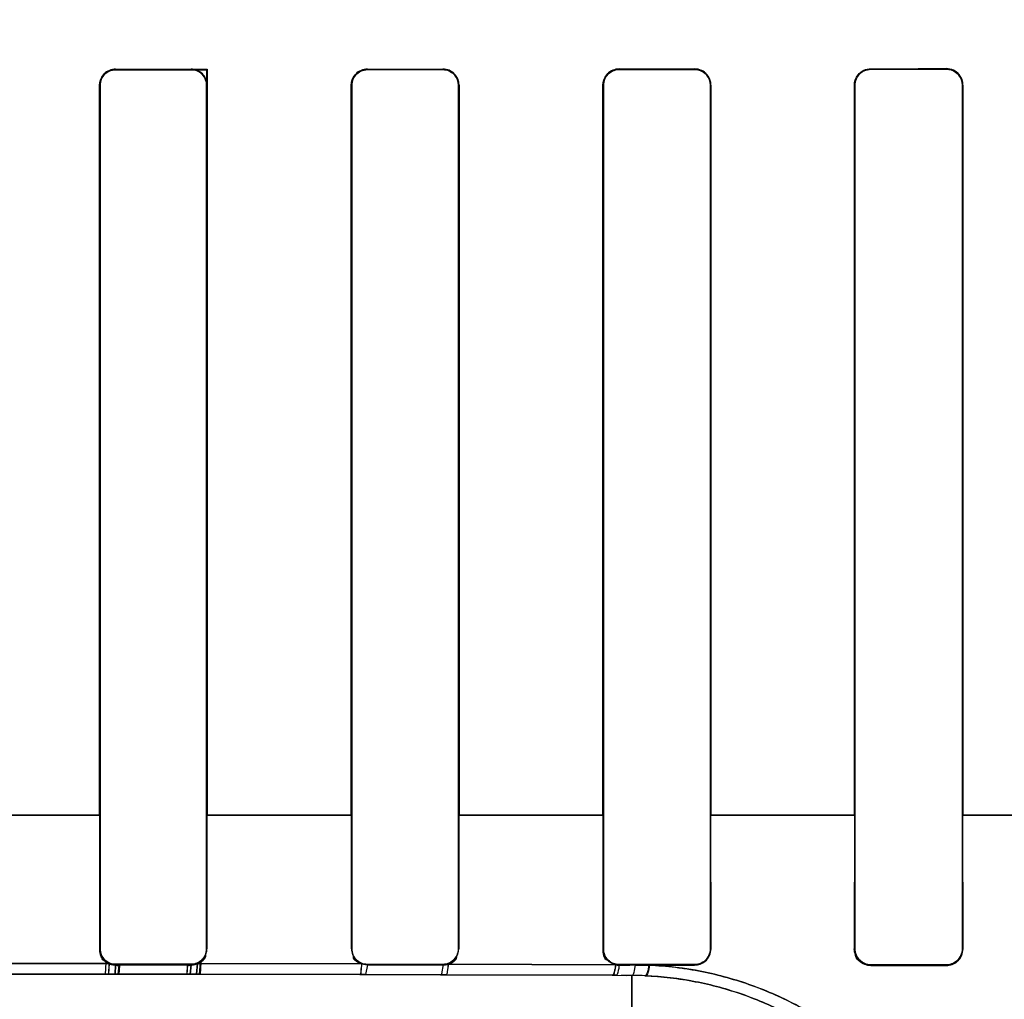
# Model space of a CAD drawing. Header units: millimetres. Extents: x 0 to 297, y 0 to 210.
# Tile 349 of 499: x 240.424 to 240.561, y 157.136 to 157.272. Entities that reach past the tile are written whole.
import ezdxf

# ---------------------------------------------------------------- set-up
doc = ezdxf.new("R2010")
doc.units = ezdxf.units.MM
doc.header["$LTSCALE"] = 16.335
doc.layers.get('0').update_dxf_attribs({"linetype": 'CONTINUOUS'})
for name, color, linetype in [('AXES_REF', 7, 'CONTINUOUS'), ('INTFCLR_1', 7, 'CONTINUOUS'), ('INTFCLR_72935', 7, 'CONTINUOUS')]:
    doc.layers.add(name, color=color, linetype=linetype)

msp = doc.modelspace()

# ---------------------------------------------------------------- linework, layer by layer
at = {"color": 7, "linetype": 'Continuous'}
for radius in [6.787079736, 6.7865, 6.743039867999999]:
    msp.add_circle((241.4889109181, 154.7114647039), radius, dxfattribs=at)
for radius, start, end in [(6.72, 278.2771290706, 261.7228709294), (6.874, 113.0826918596, 346.8308908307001)]:
    msp.add_arc((241.4889109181, 154.7114647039), radius, start, end, dxfattribs=at)
at = {"layer": 'AXES_REF', "color": 9, "linetype": 'Continuous'}
msp.add_circle((241.4889109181, 154.7114647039), 4.150003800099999, dxfattribs=at)
msp.add_arc((241.4889109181, 154.7114647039), 6.191158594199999, 94.4118118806, 85.5881881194, dxfattribs=at)
at = {"layer": 'INTFCLR_1', "color": 9, "linetype": 'Continuous'}
for p, q in [((240.4369652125, 157.2651077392), (240.4369652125, 157.2651810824)), ((240.4474652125, 157.2651828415), (240.4474652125, 157.2651094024)), ((240.4719652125, 157.2651171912), (240.4719652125, 157.2651910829)), ((240.4824652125, 157.2651964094), (240.4824652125, 157.2651222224)), ((240.5069652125, 157.2651379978), (240.5069652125, 157.2652131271)), ((240.5174652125, 157.2652221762), (240.5174652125, 157.2651465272)), ((240.5419652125, 157.2651707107), (240.5419652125, 157.2652478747)), ((240.5524652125, 157.2652609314), (240.5524652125, 157.265182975)), ((240.4347391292, 157.2629547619), (240.4348124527, 157.2629547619)), ((240.4496203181, 157.2629547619), (240.4496938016, 157.2629547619)), ((240.4697298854, 157.2629547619), (240.4698036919, 157.2629547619)), ((240.4846338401, 157.2629547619), (240.4847081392, 157.2629547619)), ((240.5047086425, 157.2629547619), (240.504783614, 157.2629547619)), ((240.5196588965, 157.2629547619), (240.5197347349, 157.2629547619)), ((240.5396747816, 157.2629547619), (240.5397517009, 157.2629547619)), ((240.5546961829, 157.2629547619), (240.5547744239, 157.2629547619)), ((240.4146116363, 157.1614532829), (240.4348281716, 157.1614532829)), ((240.4496165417, 157.1614532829), (240.469806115, 157.1614532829)), ((240.4846364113, 157.1614532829), (240.5047831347, 157.1614532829)), ((240.5196585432, 157.1614532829), (240.5397517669, 157.1614532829)), ((240.554696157, 157.1614532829), (240.5747073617, 157.1614532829)), ((240.4348057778, 157.142899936), (240.4347303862, 157.142899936)), ((240.4497025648, 157.142899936), (240.4496270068, 157.142899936)), ((240.4697969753, 157.142899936), (240.4697210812, 157.142899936)), ((240.4847170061, 157.142899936), (240.4846405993, 157.142899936)), ((240.5047767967, 157.142899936), (240.5046996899, 157.142899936)), ((240.5197437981, 157.142899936), (240.5196657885, 157.142899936)), ((240.5397447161, 157.142899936), (240.5396655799, 157.142899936)), ((240.5547837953, 157.142899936), (240.554703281, 157.142899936)), ((240.4360551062, 157.1408569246), (240.4133751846, 157.1408569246)), ((240.4369652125, 157.1406625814), (240.4369652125, 157.140738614)), ((240.4474652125, 157.140736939), (240.4474652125, 157.140660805)), ((240.4711568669, 157.140803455), (240.4483508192, 157.1408433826)), ((240.4719652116, 157.1406524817), (240.4717101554, 157.1393215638)), ((240.4719652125, 157.1406524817), (240.4719652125, 157.1407290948)), ((240.4824652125, 157.1407240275), (240.4824652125, 157.1406471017)), ((240.5064539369, 157.1406890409), (240.4832048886, 157.140771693)), ((240.5069652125, 157.1406302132), (240.5069652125, 157.1407081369)), ((240.5174652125, 157.1406995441), (240.5174652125, 157.1406210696)), ((240.5419652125, 157.140595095), (240.5419652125, 157.140675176)), ((240.5524652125, 157.1406628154), (240.5524652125, 157.1405818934)), ((240.4134330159, 157.1393724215), (240.435997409, 157.1393724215)), ((240.4368996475, 157.1393720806), (240.4473432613, 157.1393631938)), ((240.448219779, 157.1393620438), (240.4708994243, 157.1393233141)), ((240.4708994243, 157.1393233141), (240.4717101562, 157.1393215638)), ((240.4717101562, 157.1393215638), (240.4821521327, 157.1392946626)), ((240.4821521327, 157.1392946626), (240.4828806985, 157.1392925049)), ((240.4828806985, 157.1392925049), (240.506001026, 157.1392123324)), ((240.506001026, 157.1392123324), (240.5065137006, 157.1392102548)), ((240.5065137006, 157.1392102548), (240.5079817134, 157.1392041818)), ((240.5087152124, 157.1318571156), (240.5087152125, 157.1392011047))]:
    msp.add_line(p, q, dxfattribs=at)
at = {"layer": 'INTFCLR_1', "color": 6, "linetype": 'Continuous'}
for p, q in [((240.4347391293, 157.2629547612), (240.4347391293, 157.1614547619)), ((240.4348124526, 157.2629547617), (240.4348124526, 157.1614547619)), ((240.4496203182, 157.1614547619), (240.4496203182, 157.2629547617)), ((240.4496938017, 157.1614547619), (240.4496938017, 157.2629547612)), ((240.4697298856, 157.2629547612), (240.4697298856, 157.1614547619)), ((240.4698036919, 157.2629547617), (240.4698036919, 157.1614547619)), ((240.4846338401, 157.1614547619), (240.4846338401, 157.2629547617)), ((240.4847081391, 157.1614547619), (240.4847081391, 157.2629547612)), ((240.5047086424, 157.2629547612), (240.5047086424, 157.1614547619)), ((240.5047836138, 157.2629547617), (240.5047836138, 157.1614547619)), ((240.5196588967, 157.1614547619), (240.5196588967, 157.2629547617)), ((240.5197347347, 157.1614547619), (240.5197347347, 157.2629547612)), ((240.5396747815, 157.2629547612), (240.5396747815, 157.1614547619)), ((240.5397517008, 157.2629547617), (240.5397517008, 157.1614547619)), ((240.554696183, 157.1614547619), (240.554696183, 157.2629547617)), ((240.554774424, 157.1614547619), (240.554774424, 157.2629547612)), ((240.4347391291, 157.161454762), (240.4347303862, 157.142899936)), ((240.4348124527, 157.161454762), (240.4348057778, 157.142899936)), ((240.4496270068, 157.142899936), (240.4496203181, 157.161454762)), ((240.4497025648, 157.142899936), (240.4496938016, 157.161454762)), ((240.4697298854, 157.161454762), (240.4697210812, 157.142899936)), ((240.4698036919, 157.161454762), (240.4697969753, 157.142899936)), ((240.4846405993, 157.142899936), (240.4846338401, 157.161454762)), ((240.4847170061, 157.142899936), (240.4847081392, 157.161454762)), ((240.5047086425, 157.161454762), (240.5046996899, 157.142899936)), ((240.504783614, 157.161454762), (240.5047767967, 157.142899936)), ((240.5196657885, 157.142899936), (240.5196588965, 157.161454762)), ((240.5197437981, 157.142899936), (240.5197347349, 157.161454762)), ((240.5396747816, 157.161454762), (240.5396655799, 157.142899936)), ((240.5397517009, 157.161454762), (240.5397447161, 157.142899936)), ((240.554703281, 157.142899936), (240.5546961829, 157.161454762)), ((240.5547837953, 157.142899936), (240.5547744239, 157.161454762)), ((240.4369652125, 157.140738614), (240.4474652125, 157.140736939)), ((240.4474652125, 157.140660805), (240.4369652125, 157.1406625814)), ((240.4719652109, 157.1406524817), (240.4711568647, 157.1408034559)), ((240.4719652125, 157.1407290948), (240.4824652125, 157.1407240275)), ((240.4824652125, 157.1406471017), (240.4719652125, 157.1406524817)), ((240.5069652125, 157.1407081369), (240.5174652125, 157.1406995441)), ((240.5091794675, 157.1406283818), (240.5077036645, 157.1406296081)), ((240.5112024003, 157.1406266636), (240.5098540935, 157.1406278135)), ((240.5174652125, 157.1406210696), (240.5112024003, 157.1406266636)), ((240.5419652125, 157.140675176), (240.5524652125, 157.1406628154)), ((240.5419652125, 157.140595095), (240.5524652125, 157.1405818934))]:
    msp.add_line(p, q, dxfattribs=at)
at = {"layer": 'INTFCLR_1', "color": 7, "linetype": 'Continuous'}
for p, q in [((240.4355462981, 157.1393725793), (240.4356413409, 157.1409920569)), ((240.4360603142, 157.1408540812), (240.4359974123, 157.1393724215)), ((240.436899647, 157.1393720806), (240.4369652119, 157.1406625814)), ((240.4375086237, 157.1405958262), (240.4374068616, 157.1393718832)), ((240.4469049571, 157.1393637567), (240.4469922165, 157.1406103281)), ((240.4474652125, 157.140660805), (240.4473432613, 157.1393631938)), ((240.448219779, 157.1393620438), (240.4483508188, 157.1408433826)), ((240.4488262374, 157.1409891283), (240.4487183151, 157.1393613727)), ((240.4374068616, 157.1393718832), (240.4355462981, 157.1393725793)), ((240.435997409, 157.1393724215), (240.4368996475, 157.1393720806)), ((240.4487183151, 157.1393613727), (240.4469049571, 157.1393637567)), ((240.4473432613, 157.1393631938), (240.448219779, 157.1393620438))]:
    msp.add_line(p, q, dxfattribs=at)
for points in [[(240.4369652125, 157.1406625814), (240.4368621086, 157.1406649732), (240.4367591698, 157.1406721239), (240.4366566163, 157.1406840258), (240.4365547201, 157.1407006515), (240.4364536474, 157.1407219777), (240.4363534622, 157.1407480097), (240.4362543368, 157.1407787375), (240.4361565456, 157.1408141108), (240.4360603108, 157.1408540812)], [(240.4483508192, 157.1408433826), (240.4482569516, 157.1408054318), (240.4481614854, 157.1407717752), (240.4480646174, 157.1407424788), (240.4479665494, 157.1407175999), (240.4478674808, 157.1406971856), (240.4477676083, 157.1406812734), (240.4476671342, 157.1406698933), (240.4475662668, 157.1406630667), (240.4474652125, 157.140660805)], [(240.5419652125, 157.140595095), (240.5418652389, 157.1405973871), (240.5417653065, 157.1406040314), (240.541665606, 157.1406150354), (240.5415664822, 157.1406303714), (240.5414679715, 157.1406500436), (240.5413698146, 157.140674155), (240.5412720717, 157.1407027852), (240.5411751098, 157.1407359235), (240.5410791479, 157.1407735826)]]:
    msp.add_lwpolyline(points, dxfattribs=at)
at = {"layer": 'INTFCLR_1', "color": 6, "linetype": 'Continuous'}
for centre, radius, start, end in [((240.4824638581, 157.1429131), 0.0022659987, 270.0341582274, 289.0880984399), ((240.506967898, 157.1429047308), 0.0022745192, 256.9404696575, 269.9323622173)]:
    msp.add_arc(centre, radius, start, end, dxfattribs=at)
at = {"layer": 'INTFCLR_1', "color": 9, "linetype": 'Continuous'}
msp.add_arc((240.5085065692, 157.0918564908), 0.0473450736, 87.4188887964, 89.747508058, dxfattribs=at)
at = {"layer": 'INTFCLR_1', "color": 6, "linetype": 'Continuous'}
for centre, major_axis, ratio, start_param, end_param in [((240.4247152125, 157.266454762), (0.3650864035, 0), 0.0034906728, -1.5372363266, -1.5084419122), ((240.4247152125, 157.266454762), (0.3860864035, 0), 0.0034906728, -1.5390623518, -1.5118375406), ((240.4247152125, 157.266454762), (0.3650864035, 0), 0.0034906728, -1.4410108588, -1.4119473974), ((240.4247152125, 157.266454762), (0.3860864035, 0), 0.0034906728, -1.4481068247, -1.4206549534), ((240.4247152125, 157.2664547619), (0.3650864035, 0), 0.0034906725, -1.3435565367, -1.313931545), ((240.4247152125, 157.2664547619), (0.3860864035, 0), 0.0034906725, -1.3561158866, -1.328192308), ((240.4247152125, 157.2664547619), (0.3650864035, 0), 0.0034906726, -1.2438455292, -1.2133136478), ((240.4247152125, 157.2664547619), (0.3860864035, 0), 0.0034906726, -1.2622347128, -1.2335556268)]:
    msp.add_ellipse(centre, major_axis=major_axis, ratio=ratio, start_param=start_param, end_param=end_param, dxfattribs=at)
for points, knots in [([(240.4347391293, 157.2629547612), (240.4347391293, 157.2634697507), (240.4351536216, 157.2646432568), (240.436345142, 157.2651810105), (240.4369652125, 157.2651810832)], [0, 0, 0, 0, 0.4537112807, 1, 1, 1, 1]), ([(240.4369652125, 157.2651077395), (240.4364149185, 157.2651076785), (240.4352704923, 157.2646470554), (240.4348124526, 157.2635029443), (240.4348124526, 157.2629547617)], [0, 0, 0, 0, 0.5009611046, 1, 1, 1, 1]), ([(240.4496938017, 157.2629547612), (240.4496938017, 157.2635238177), (240.4492176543, 157.2647083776), (240.4480331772, 157.2651829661), (240.4474652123, 157.2651828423)], [0, 0, 0, 0, 0.5004799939, 1, 1, 1, 1]), ([(240.4496203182, 157.2629547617), (240.4496203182, 157.2634593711), (240.4492122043, 157.2645965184), (240.4480595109, 157.2651095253), (240.4474652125, 157.2651094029)], [0, 0, 0, 0, 0.4591917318, 1, 1, 1, 1]), ([(240.4697298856, 157.2629547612), (240.4697298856, 157.2634739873), (240.4701483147, 157.2646528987), (240.4713444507, 157.2651907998), (240.4719652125, 157.2651910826)], [0, 0, 0, 0, 0.4554662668, 1, 1, 1, 1]), ([(240.4719652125, 157.265117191), (240.4714113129, 157.2651169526), (240.4702620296, 157.2646526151), (240.4698036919, 157.2635039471), (240.4698036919, 157.2629547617)], [0, 0, 0, 0, 0.5021368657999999, 1, 1, 1, 1]), ([(240.4847081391, 157.2629547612), (240.4847081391, 157.2635251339), (240.4842315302, 157.2647167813), (240.4830390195, 157.2651967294), (240.4824652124, 157.2651964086)], [0, 0, 0, 0, 0.4984991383, 1, 1, 1, 1]), ([(240.4846338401, 157.2629547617), (240.4846338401, 157.2634564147), (240.484229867, 157.2645993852), (240.4830690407, 157.2651225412), (240.4824652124, 157.2651222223)], [0, 0, 0, 0, 0.4537868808, 1, 1, 1, 1]), ([(240.5047086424, 157.2629547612), (240.5047086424, 157.2634725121), (240.5051238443, 157.2646614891), (240.5063321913, 157.2652126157), (240.5069652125, 157.2652131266)], [0, 0, 0, 0, 0.449916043, 1, 1, 1, 1]), ([(240.5069652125, 157.2651379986), (240.5064031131, 157.2651375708), (240.5052426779, 157.264665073), (240.5047836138, 157.263506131), (240.5047836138, 157.2629547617)], [0, 0, 0, 0, 0.5048183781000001, 1, 1, 1, 1]), ([(240.5197347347, 157.2629547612), (240.5197347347, 157.2634659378), (240.5193267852, 157.2646590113), (240.5181102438, 157.2652227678), (240.5174652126, 157.2652221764)], [0, 0, 0, 0, 0.4421147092, 1, 1, 1, 1]), ([(240.5196588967, 157.2629547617), (240.5196588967, 157.2634573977), (240.51925545, 157.2646124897), (240.5180805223, 157.2651470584), (240.5174652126, 157.2651465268)], [0, 0, 0, 0, 0.4496067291, 1, 1, 1, 1]), ([(240.5396747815, 157.2629547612), (240.5396747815, 157.2634741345), (240.5400893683, 157.2646798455), (240.5413165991, 157.2652471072), (240.5419652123, 157.265247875)], [0, 0, 0, 0, 0.4446739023, 1, 1, 1, 1]), ([(240.5419652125, 157.2651707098), (240.5413899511, 157.2651700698), (240.5402117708, 157.2646845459), (240.5397517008, 157.2635093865), (240.5397517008, 157.2629547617)], [0, 0, 0, 0, 0.5091323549, 1, 1, 1, 1]), ([(240.554774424, 157.2629547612), (240.554774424, 157.2634683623), (240.554366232, 157.264680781), (240.5531275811, 157.2652617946), (240.5524652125, 157.2652609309)], [0, 0, 0, 0, 0.4367466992, 1, 1, 1, 1]), ([(240.554696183, 157.2629547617), (240.554696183, 157.2634524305), (240.5543002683, 157.2646241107), (240.5531037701, 157.2651837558), (240.5524652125, 157.2651829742)], [0, 0, 0, 0, 0.4380012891, 1, 1, 1, 1]), ([(240.4348057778, 157.142899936), (240.4348053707, 157.1423402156), (240.4352757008, 157.1411900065), (240.4364225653, 157.1407386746), (240.4369652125, 157.140738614)], [0, 0, 0, 0, 0.50774397, 1, 1, 1, 1]), ([(240.4474652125, 157.140736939), (240.4479599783, 157.1407368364), (240.4490990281, 157.1411334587), (240.4496274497, 157.1422922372), (240.4496270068, 157.142899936)], [0, 0, 0, 0, 0.4487815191, 1, 1, 1, 1]), ([(240.4697969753, 157.142899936), (240.4697965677, 157.1423430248), (240.4702626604, 157.1411888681), (240.4714150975, 157.1407293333), (240.4719652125, 157.1407290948)], [0, 0, 0, 0, 0.5030696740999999, 1, 1, 1, 1]), ([(240.4824652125, 157.1407240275), (240.482960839, 157.1407237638), (240.4841066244, 157.1411201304), (240.4846410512, 157.1422863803), (240.4846405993, 157.142899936)], [0, 0, 0, 0, 0.4468395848, 1, 1, 1, 1]), ([(240.5047767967, 157.142899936), (240.5047763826, 157.1423424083), (240.5052413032, 157.1411781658), (240.5064052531, 157.1407085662), (240.5069652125, 157.1407081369)], [0, 0, 0, 0, 0.4989120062, 1, 1, 1, 1]), ([(240.5174652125, 157.1406995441), (240.5179700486, 157.1406991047), (240.5191298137, 157.141103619), (240.519666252, 157.1422827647), (240.5196657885, 157.142899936)], [0, 0, 0, 0, 0.4499400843, 1, 1, 1, 1]), ([(240.5174652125, 157.1406210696), (240.5179857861, 157.1406205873), (240.5191864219, 157.141037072), (240.5197444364, 157.1422586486), (240.5197437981, 157.142899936)], [0, 0, 0, 0, 0.4480514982, 1, 1, 1, 1]), ([(240.5397447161, 157.142899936), (240.5397442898, 157.1423399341), (240.5402092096, 157.1411594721), (240.5413911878, 157.1406758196), (240.5419652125, 157.140675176)], [0, 0, 0, 0, 0.4938171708, 1, 1, 1, 1]), ([(240.5524652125, 157.1406628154), (240.5529851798, 157.140662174), (240.5541660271, 157.1410805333), (240.5547037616, 157.1422787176), (240.554703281, 157.142899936)], [0, 0, 0, 0, 0.4556379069, 1, 1, 1, 1]), ([(240.5524652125, 157.1405818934), (240.5530024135, 157.1405811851), (240.5542256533, 157.1410129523), (240.5547844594, 157.1422547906), (240.5547837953, 157.142899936)], [0, 0, 0, 0, 0.4543516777, 1, 1, 1, 1])]:
    msp.add_open_spline(points, degree=3, knots=knots, dxfattribs=at)
for points in [[(240.4360603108, 157.1408540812), (240.4356134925, 157.1410519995), (240.4349882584, 157.1413659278), (240.4349887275, 157.141854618)], [(240.4483508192, 157.1408433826), (240.4488654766, 157.14106514), (240.4495321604, 157.1414797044), (240.4495316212, 157.1420401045)], [(240.5046996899, 157.142899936), (240.5046991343, 157.1423347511), (240.504781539, 157.14145463), (240.5053320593, 157.1413267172)], [(240.4711568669, 157.140803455), (240.4706983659, 157.1409806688), (240.470031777, 157.1412657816), (240.4700322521, 157.1417573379)], [(240.4832048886, 157.140771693), (240.4836904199, 157.1409403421), (240.4844005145, 157.141232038), (240.4844000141, 157.1417460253)]]:
    msp.add_open_spline(points, degree=3, dxfattribs=at)
at = {"layer": 'INTFCLR_1', "color": 7, "linetype": 'Continuous'}
for points, knots in [([(240.5396655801, 157.142899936), (240.5396639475, 157.1423189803), (240.5401478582, 157.1410963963), (240.5413714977, 157.1405948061), (240.5419652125, 157.1405950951)], [0, 0, 0, 0, 0.4945700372, 1, 1, 1, 1]), ([(240.4356413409, 157.1409920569), (240.4359019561, 157.1407840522), (240.4364907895, 157.1407071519), (240.4370656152, 157.1406176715), (240.4374297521, 157.1405225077), (240.4375086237, 157.1405958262)], [0, 0, 0, 0, 0.5199108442, 0.83209487, 1, 1, 1, 1]), ([(240.4469922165, 157.1406103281), (240.4473403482, 157.1405448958), (240.447964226, 157.1406923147), (240.4484004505, 157.1408555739), (240.4488548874, 157.1409102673), (240.4488262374, 157.1409891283)], [0, 0, 0, 0, 0.5634051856, 0.8665491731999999, 1, 1, 1, 1])]:
    msp.add_open_spline(points, degree=3, knots=knots, dxfattribs=at)
msp.add_open_spline([(240.5410791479, 157.1407735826), (240.5405420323, 157.1409983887), (240.5398434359, 157.141426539), (240.5398440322, 157.1420088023)], degree=3, dxfattribs=at)
at = {"layer": 'INTFCLR_1', "color": 9, "linetype": 'Continuous'}
for points, knots in [([(240.4711568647, 157.1408034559), (240.4711419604, 157.1404491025), (240.4710529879, 157.140069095), (240.4710480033, 157.139343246), (240.4708994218, 157.1393233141)], [0, 0, 0, 0, 0.7028960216, 1, 1, 1, 1]), ([(240.482465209, 157.1406471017), (240.4824443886, 157.1403213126), (240.4823740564, 157.1399566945), (240.4822930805, 157.1393097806), (240.4821521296, 157.1392946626)], [0, 0, 0, 0, 0.6972332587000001, 1, 1, 1, 1]), ([(240.483204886, 157.140771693), (240.4831860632, 157.1404168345), (240.4831103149, 157.1400216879), (240.4830350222, 157.1393088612), (240.4828806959, 157.1392925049)], [0, 0, 0, 0, 0.6960312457, 1, 1, 1, 1]), ([(240.5064539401, 157.1406890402), (240.5064274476, 157.140332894), (240.5063649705, 157.1398993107), (240.5061685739, 157.1392248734), (240.5060010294, 157.1392123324)], [0, 0, 0, 0, 0.6800622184, 1, 1, 1, 1]), ([(240.5069652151, 157.1406302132), (240.50693704, 157.1402869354), (240.5068754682, 157.1398659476), (240.5066756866, 157.1392222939), (240.5065137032, 157.1392102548)], [0, 0, 0, 0, 0.6795377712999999, 1, 1, 1, 1]), ([(240.5091794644, 157.1406283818), (240.5091507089, 157.1402832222), (240.5090892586, 157.1398564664), (240.5088793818, 157.1392129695), (240.5087152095, 157.1392011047)], [0, 0, 0, 0, 0.6778576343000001, 1, 1, 1, 1]), ([(240.5112024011, 157.1406266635), (240.5111589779, 157.1402670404), (240.5110789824, 157.1398153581), (240.5108143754, 157.1391582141), (240.5106386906, 157.1391535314)], [0, 0, 0, 0, 0.6733216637, 1, 1, 1, 1]), ([(240.557010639, 157.0914547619), (240.5570975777, 157.0914547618), (240.5572396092, 157.0918170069), (240.5573308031, 157.0923681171), (240.5574263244, 157.0934190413), (240.5574484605, 157.0950381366), (240.5573319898, 157.0974023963), (240.5569387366, 157.1005270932), (240.5563210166, 157.1034972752), (240.5555920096, 157.1061345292), (240.5546183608, 157.1091040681), (240.5529956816, 157.1130178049), (240.551096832, 157.1164888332), (240.5495908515, 157.1188328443), (240.5484746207, 157.1204614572), (240.5463169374, 157.1233198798), (240.5434886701, 157.1264100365), (240.5407153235, 157.1289044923), (240.5390042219, 157.1302946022), (240.5362969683, 157.1323443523), (240.5318866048, 157.1351157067), (240.5265402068, 157.1374934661), (240.5220043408, 157.1389407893), (240.5172836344, 157.1400692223), (240.513643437, 157.1405143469), (240.5112024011, 157.1406266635)], [0, 0, 0, 0, 0.0034869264, 0.0118307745, 0.0253688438, 0.0441600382, 0.07750976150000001, 0.1198274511, 0.1705089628, 0.1989804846, 0.2295433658, 0.2958034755, 0.3685983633, 0.3878553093, 0.4075401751, 0.4477747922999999, 0.5314248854, 0.5750130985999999, 0.5972913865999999, 0.6198277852, 0.7111936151, 0.8054544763, 0.8536491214, 0.9019916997, 1, 1, 1, 1]), ([(240.554912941, 157.093463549), (240.5549831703, 157.0934650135), (240.5550239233, 157.0938349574), (240.5550975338, 157.0943002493), (240.5551132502, 157.095295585), (240.5550743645, 157.0972481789), (240.5547291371, 157.1006330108), (240.5539861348, 157.1041525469), (240.5531118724, 157.1070971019), (240.5521510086, 157.1098568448), (240.5505679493, 157.1134952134), (240.5487345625, 157.1167180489), (240.5472861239, 157.1188944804), (240.5462126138, 157.1204083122), (240.5441391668, 157.1230674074), (240.5414302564, 157.1259389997), (240.5387812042, 157.128255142), (240.537146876, 157.1295467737), (240.5345585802, 157.1314539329), (240.5303456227, 157.1340316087), (240.5252509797, 157.1362399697), (240.5209298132, 157.1375850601), (240.5164303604, 157.1386347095), (240.5129637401, 157.1390487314), (240.5106386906, 157.1391535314)], [0, 0, 0, 0, 0.0029920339, 0.0110782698, 0.024380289, 0.0429061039, 0.0957357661, 0.1679168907, 0.1961583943, 0.2264889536, 0.2923559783, 0.3648565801, 0.3840566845, 0.4037051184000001, 0.443891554, 0.5276121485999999, 0.5713225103, 0.5936852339, 0.6163225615, 0.7082527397, 0.8033240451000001, 0.8520017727, 0.9008650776, 1, 1, 1, 1])]:
    msp.add_open_spline(points, degree=3, knots=knots, dxfattribs=at)
at = {"layer": 'INTFCLR_72935', "color": 9, "linetype": 'Continuous'}
for p, q in [((240.4369652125, 157.2651810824), (240.4369652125, 157.2651077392)), ((240.4719652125, 157.2651910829), (240.4719652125, 157.2651171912)), ((240.4824652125, 157.2651222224), (240.4824652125, 157.2651964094)), ((240.5069652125, 157.2652131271), (240.5069652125, 157.2651379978)), ((240.5174652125, 157.2651465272), (240.5174652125, 157.2652221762)), ((240.5419652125, 157.2652478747), (240.5419652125, 157.2651707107)), ((240.5524652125, 157.265182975), (240.5524652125, 157.2652609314)), ((240.4348124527, 157.2629547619), (240.4347391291, 157.2629547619)), ((240.4698036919, 157.2629547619), (240.4697298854, 157.2629547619)), ((240.4847081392, 157.2629547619), (240.4846338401, 157.2629547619)), ((240.504783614, 157.2629547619), (240.5047086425, 157.2629547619)), ((240.5197347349, 157.2629547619), (240.5196588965, 157.2629547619)), ((240.5397517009, 157.2629547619), (240.5396747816, 157.2629547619)), ((240.5547744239, 157.2629547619), (240.5546961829, 157.2629547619)), ((240.4348187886, 157.1614532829), (240.4146022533, 157.1614532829)), ((240.4698069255, 157.1614532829), (240.4496169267, 157.1614532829)), ((240.5047830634, 157.1614532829), (240.4846350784, 157.1614532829)), ((240.5397517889, 157.1614532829), (240.5196587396, 157.1614532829)), ((240.5747081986, 157.1614532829), (240.5546960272, 157.1614532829)), ((240.4347303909, 157.1429047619), (240.4348057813, 157.1429047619)), ((240.4496270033, 157.1429047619), (240.4497025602, 157.1429047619)), ((240.4697210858, 157.1429047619), (240.4697969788, 157.1429047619)), ((240.4846405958, 157.1429047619), (240.4847170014, 157.1429047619)), ((240.5046996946, 157.1429047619), (240.5047768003, 157.1429047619)), ((240.5196657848, 157.1429047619), (240.5197437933, 157.1429047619)), ((240.5396655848, 157.1429047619), (240.5397447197, 157.1429047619)), ((240.5547032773, 157.1429047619), (240.5547837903, 157.1429047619)), ((240.4133643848, 157.1408569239), (240.4360655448, 157.1408569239)), ((240.4369652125, 157.1407434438), (240.4369652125, 157.1406674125)), ((240.4474652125, 157.1406656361), (240.4474652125, 157.1407417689)), ((240.448339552, 157.1408433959), (240.4711695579, 157.1408034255)), ((240.4719652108, 157.1406573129), (240.4717099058, 157.1393215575)), ((240.4719652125, 157.1407339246), (240.4719652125, 157.1406573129)), ((240.4824652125, 157.1406519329), (240.4824652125, 157.1407288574)), ((240.4831909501, 157.1407717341), (240.5064756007, 157.1406889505)), ((240.5069652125, 157.1407129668), (240.5069652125, 157.1406350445)), ((240.5174652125, 157.140625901), (240.5174652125, 157.1407043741)), ((240.5419652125, 157.140680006), (240.5419652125, 157.1405999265)), ((240.5524652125, 157.140586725), (240.5524652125, 157.1406676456)), ((240.4360083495, 157.1393724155), (240.4134220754, 157.1393724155)), ((240.4473431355, 157.1393631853), (240.4368995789, 157.1393720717)), ((240.4709120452, 157.1393232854), (240.4482085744, 157.1393620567)), ((240.4717099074, 157.1393215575), (240.4709120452, 157.1393232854)), ((240.4821518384, 157.1392946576), (240.4717099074, 157.1393215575)), ((240.4828668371, 157.1392925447), (240.4821518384, 157.1392946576)), ((240.5060225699, 157.1392122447), (240.4828668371, 157.1392925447)), ((240.5065133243, 157.1392102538), (240.5060225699, 157.1392122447)), ((240.5087152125, 157.1392011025), (240.5072476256, 157.1392072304)), ((240.5087152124, 157.1392011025), (240.5087152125, 157.1318571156))]:
    msp.add_line(p, q, dxfattribs=at)
at = {"layer": 'INTFCLR_72935', "color": 6, "linetype": 'Continuous'}
for p, q in [((240.4496938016, 157.265183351), (240.4496203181, 157.2651098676)), ((240.449620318, 157.2651098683), (240.449620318, 157.1614547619)), ((240.4496938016, 157.2651833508), (240.4496938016, 157.1614547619)), ((240.4347391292, 157.1614547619), (240.4347391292, 157.2629547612)), ((240.4348124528, 157.1614547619), (240.4348124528, 157.2629547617)), ((240.4697298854, 157.1614547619), (240.4697298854, 157.2629547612)), ((240.4698036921, 157.1614547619), (240.4698036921, 157.2629547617)), ((240.4846338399, 157.2629547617), (240.4846338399, 157.1614547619)), ((240.4847081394, 157.2629547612), (240.4847081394, 157.1614547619)), ((240.5047086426, 157.1614547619), (240.5047086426, 157.2629547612)), ((240.504783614, 157.1614547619), (240.504783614, 157.2629547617)), ((240.5196588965, 157.2629547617), (240.5196588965, 157.1614547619)), ((240.5197347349, 157.2629547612), (240.5197347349, 157.1614547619)), ((240.5396747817, 157.1614547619), (240.5396747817, 157.2629547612)), ((240.539751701, 157.1614547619), (240.539751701, 157.2629547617)), ((240.5546961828, 157.2629547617), (240.5546961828, 157.1614547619)), ((240.5547744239, 157.2629547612), (240.5547744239, 157.1614547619)), ((240.4347391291, 157.1614547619), (240.4347303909, 157.1429047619)), ((240.4348057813, 157.1429047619), (240.4348124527, 157.1614547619)), ((240.4496203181, 157.161454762), (240.4496270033, 157.1429047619)), ((240.4497025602, 157.1429047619), (240.4496938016, 157.161454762)), ((240.4697298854, 157.1614547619), (240.4697210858, 157.1429047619)), ((240.4697969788, 157.1429047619), (240.4698036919, 157.1614547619)), ((240.4846338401, 157.1614547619), (240.4846405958, 157.1429047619)), ((240.4847170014, 157.1429047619), (240.4847081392, 157.1614547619)), ((240.5047086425, 157.1614547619), (240.5046996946, 157.1429047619)), ((240.5047768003, 157.1429047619), (240.504783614, 157.1614547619)), ((240.5196588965, 157.1614547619), (240.5196657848, 157.1429047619)), ((240.5197437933, 157.1429047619), (240.5197347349, 157.1614547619)), ((240.5396747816, 157.1614547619), (240.5396655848, 157.1429047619)), ((240.5397447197, 157.1429047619), (240.5397517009, 157.1614547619)), ((240.5546961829, 157.1614547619), (240.5547032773, 157.1429047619)), ((240.5547837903, 157.1429047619), (240.5547744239, 157.1614547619)), ((240.4474652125, 157.1407417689), (240.4369652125, 157.1407434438)), ((240.4369652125, 157.1406674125), (240.4474652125, 157.1406656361)), ((240.4711695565, 157.140803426), (240.4719652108, 157.1406573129)), ((240.4824652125, 157.1407288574), (240.4719652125, 157.1407339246)), ((240.4719652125, 157.1406573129), (240.4824652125, 157.1406519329)), ((240.5174652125, 157.1407043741), (240.5069652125, 157.1407129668)), ((240.5069652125, 157.1406350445), (240.5084420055, 157.1406338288)), ((240.5091798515, 157.1406332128), (240.51109264, 157.1406315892)), ((240.51109264, 157.1406315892), (240.5174652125, 157.140625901)), ((240.5524652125, 157.1406676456), (240.5419652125, 157.140680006)), ((240.5419652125, 157.1405999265), (240.5524652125, 157.140586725))]:
    msp.add_line(p, q, dxfattribs=at)
at = {"layer": 'INTFCLR_72935', "color": 7, "linetype": 'Continuous'}
for p, q in [((240.4355986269, 157.1410015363), (240.4355066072, 157.1393725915)), ((240.436008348, 157.1393724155), (240.4360713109, 157.140854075)), ((240.4369652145, 157.1406674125), (240.4368995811, 157.1393720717)), ((240.4373452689, 157.1393718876), (240.4374444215, 157.1406153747)), ((240.4469364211, 157.140602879), (240.4468497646, 157.139363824)), ((240.4473431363, 157.1393631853), (240.4474652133, 157.1406656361)), ((240.448339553, 157.1408433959), (240.4482085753, 157.1393620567)), ((240.4486412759, 157.1393614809), (240.4487477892, 157.140972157)), ((240.4355066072, 157.1393725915), (240.4373452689, 157.1393718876)), ((240.4368995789, 157.1393720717), (240.4360083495, 157.1393724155)), ((240.4468497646, 157.139363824), (240.4486412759, 157.1393614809)), ((240.4482085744, 157.1393620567), (240.4473431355, 157.1393631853))]:
    msp.add_line(p, q, dxfattribs=at)
for points in [[(240.4360713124, 157.140854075), (240.4361662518, 157.1408151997), (240.4362628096, 157.1407807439), (240.436360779, 157.1407507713), (240.4364599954, 157.1407253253), (240.4365602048, 157.1407044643), (240.4366610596, 157.1406882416), (240.436762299, 157.1406766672), (240.4368637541, 157.1406697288), (240.4369652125, 157.1406674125)], [(240.4474652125, 157.1406656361), (240.4475650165, 157.1406678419), (240.4476646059, 157.1406744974), (240.4477637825, 157.1406855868), (240.4478623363, 157.1407010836), (240.4479600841, 157.1407209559), (240.4480568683, 157.1407451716), (240.4481525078, 157.1407736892), (240.4482467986, 157.1408064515), (240.448339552, 157.1408433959)], [(240.541078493, 157.1407786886), (240.5411729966, 157.1407415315), (240.5412691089, 157.1407085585), (240.5413666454, 157.1406798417), (240.5414656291, 157.1406553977), (240.5415656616, 157.1406353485), (240.541665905, 157.1406198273), (240.541765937, 157.1406088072), (240.5418657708, 157.1406021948), (240.5419652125, 157.1405999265)]]:
    msp.add_lwpolyline(points, dxfattribs=at)
at = {"layer": 'INTFCLR_72935', "color": 6, "linetype": 'Continuous'}
for centre, radius, start, end in [((240.4824640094, 157.1429173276), 0.002265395, 270.0305134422, 288.7167080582), ((240.5069677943, 157.1429089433), 0.0022739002, 257.499138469, 269.9348881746)]:
    msp.add_arc(centre, radius, start, end, dxfattribs=at)
at = {"layer": 'INTFCLR_72935', "color": 9, "linetype": 'Continuous'}
msp.add_arc((240.5085066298, 157.0918570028), 0.0473445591, 87.54559419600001, 89.7475738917, dxfattribs=at)
at = {"layer": 'INTFCLR_72935', "color": 6, "linetype": 'Continuous'}
for centre, major_axis, ratio, start_param, end_param in [((240.4247152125, 157.266454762), (0.3650864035, 0), 0.0034906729, -1.5372363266, -1.502324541), ((240.4247152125, 157.266454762), (0.3860864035, 0), 0.0034906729, -1.5390623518, -1.5062449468), ((240.4247152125, 157.266454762), (0.3650864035, 0), 0.0034906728, -1.4410108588, -1.4119473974), ((240.4247152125, 157.266454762), (0.3860864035, 0), 0.0034906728, -1.4481068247, -1.4206549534), ((240.4247152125, 157.2664547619), (0.3650864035, 0), 0.0034906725, -1.3435565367, -1.313931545), ((240.4247152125, 157.2664547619), (0.3860864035, 0), 0.0034906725, -1.3561158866, -1.328192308), ((240.4247152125, 157.2664547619), (0.3650864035, 0), 0.0034906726, -1.2438455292, -1.2133136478), ((240.4247152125, 157.2664547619), (0.3860864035, 0), 0.0034906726, -1.2622347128, -1.2335556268)]:
    msp.add_ellipse(centre, major_axis=major_axis, ratio=ratio, start_param=start_param, end_param=end_param, dxfattribs=at)
for points, knots in [([(240.4369652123, 157.2651810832), (240.4363901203, 157.2651810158), (240.4352056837, 157.2646975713), (240.4347391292, 157.2635155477), (240.4347391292, 157.2629547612)], [0, 0, 0, 0, 0.5062971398, 1, 1, 1, 1]), ([(240.4348124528, 157.2629547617), (240.4348124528, 157.2634529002), (240.4352134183, 157.2645877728), (240.4363656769, 157.265107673), (240.4369652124, 157.2651077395)], [0, 0, 0, 0, 0.4538128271, 1, 1, 1, 1]), ([(240.4719652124, 157.2651910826), (240.4713831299, 157.2651908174), (240.470193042, 157.2646996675), (240.4697298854, 157.2635134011), (240.4697298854, 157.2629547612)], [0, 0, 0, 0, 0.5102753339, 1, 1, 1, 1]), ([(240.4698036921, 157.2629547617), (240.4698036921, 157.2634570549), (240.4702085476, 157.2645970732), (240.4713651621, 157.2651169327), (240.4719652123, 157.265117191)], [0, 0, 0, 0, 0.4556593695, 1, 1, 1, 1]), ([(240.4847081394, 157.2629547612), (240.4847081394, 157.2634733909), (240.4842905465, 157.2646554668), (240.4830899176, 157.2651967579), (240.4824652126, 157.2651964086)], [0, 0, 0, 0, 0.4536114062, 1, 1, 1, 1]), ([(240.4824652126, 157.2651222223), (240.4830283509, 157.2651225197), (240.4841827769, 157.2646486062), (240.4846338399, 157.2634978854), (240.4846338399, 157.2629547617)], [0, 0, 0, 0, 0.5090461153, 1, 1, 1, 1]), ([(240.5069652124, 157.2652131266), (240.5063791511, 157.2652126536), (240.5051780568, 157.2647184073), (240.5047086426, 157.2635204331), (240.5047086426, 157.2629547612)], [0, 0, 0, 0, 0.508851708, 1, 1, 1, 1]), ([(240.504783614, 157.2629547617), (240.504783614, 157.2634559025), (240.5051856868, 157.264605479), (240.506353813, 157.2651375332), (240.5069652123, 157.2651379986)], [0, 0, 0, 0, 0.4504473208, 1, 1, 1, 1]), ([(240.5197347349, 157.2629547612), (240.5197347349, 157.2634739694), (240.5193182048, 157.2646688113), (240.5181025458, 157.2652227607), (240.5174652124, 157.2652221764)], [0, 0, 0, 0, 0.4489316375, 1, 1, 1, 1]), ([(240.5174652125, 157.2651465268), (240.5180383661, 157.2651470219), (240.5192067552, 157.2646637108), (240.5196588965, 157.2635004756), (240.5196588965, 157.2629547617)], [0, 0, 0, 0, 0.5122624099, 1, 1, 1, 1]), ([(240.5396747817, 157.2629547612), (240.5396747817, 157.263467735), (240.540082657, 157.264671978), (240.5413104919, 157.2652471), (240.5419652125, 157.265247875)], [0, 0, 0, 0, 0.4393046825, 1, 1, 1, 1]), ([(240.539751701, 157.2629547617), (240.539751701, 157.2634579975), (240.5401538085, 157.2646234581), (240.5413396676, 157.2651700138), (240.5419652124, 157.2651707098)], [0, 0, 0, 0, 0.4458223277, 1, 1, 1, 1]), ([(240.5547744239, 157.2629547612), (240.5547744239, 157.2634760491), (240.554358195, 157.2646902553), (240.5531202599, 157.265261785), (240.5524652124, 157.2652609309)], [0, 0, 0, 0, 0.44314542, 1, 1, 1, 1]), ([(240.5524652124, 157.2651829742), (240.5529160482, 157.265183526), (240.5540784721, 157.264839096), (240.5546961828, 157.2636376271), (240.5546961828, 157.2629547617)], [0, 0, 0, 0, 0.3976674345, 1, 1, 1, 1]), ([(240.4369652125, 157.1407434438), (240.4364765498, 157.1407434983), (240.4353398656, 157.1411338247), (240.434805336, 157.1422922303), (240.4348057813, 157.1429047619)], [0, 0, 0, 0, 0.4437568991, 1, 1, 1, 1]), ([(240.4496270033, 157.1429047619), (240.4496274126, 157.1423429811), (240.4491547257, 157.1411913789), (240.4480068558, 157.1407416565), (240.4474652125, 157.1407417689)], [0, 0, 0, 0, 0.5091250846, 1, 1, 1, 1]), ([(240.4719652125, 157.1407339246), (240.4714206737, 157.1407341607), (240.4702692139, 157.1411871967), (240.4697965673, 157.1423422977), (240.4697969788, 157.1429047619)], [0, 0, 0, 0, 0.4919035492, 1, 1, 1, 1]), ([(240.4846405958, 157.1429047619), (240.4846409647, 157.1424036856), (240.4842388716, 157.1412567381), (240.4830735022, 157.1407285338), (240.4824652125, 157.1407288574)], [0, 0, 0, 0, 0.4516781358, 1, 1, 1, 1]), ([(240.5046996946, 157.1429047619), (240.5046991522, 157.1423528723), (240.5051007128, 157.1413108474), (240.5060354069, 157.1407866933), (240.5064756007, 157.1406889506)], [0, 0, 0, 0, 0.5503462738, 1, 1, 1, 1]), ([(240.5069652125, 157.1407129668), (240.5064262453, 157.1407133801), (240.5052659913, 157.1411585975), (240.5047763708, 157.1423263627), (240.5047768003, 157.1429047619)], [0, 0, 0, 0, 0.4823548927, 1, 1, 1, 1]), ([(240.5174652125, 157.140625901), (240.517991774, 157.1406254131), (240.5191935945, 157.1410485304), (240.5197444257, 157.1422692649), (240.5197437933, 157.1429047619)], [0, 0, 0, 0, 0.4531282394, 1, 1, 1, 1]), ([(240.5196657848, 157.1429047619), (240.519666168, 157.1423944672), (240.5192555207, 157.1412336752), (240.518077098, 157.1407038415), (240.5174652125, 157.1407043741)], [0, 0, 0, 0, 0.4547350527, 1, 1, 1, 1]), ([(240.5419652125, 157.140680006), (240.5414050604, 157.1406806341), (240.5402254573, 157.1411480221), (240.539744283, 157.1423308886), (240.5397447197, 157.1429047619)], [0, 0, 0, 0, 0.4939502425, 1, 1, 1, 1]), ([(240.5547032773, 157.1429047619), (240.5547036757, 157.1423897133), (240.5542903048, 157.1412100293), (240.5530911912, 157.1406668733), (240.5524652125, 157.1406676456)], [0, 0, 0, 0, 0.4513900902, 1, 1, 1, 1]), ([(240.5524652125, 157.140586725), (240.5530071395, 157.1405860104), (240.5542313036, 157.1410230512), (240.5547844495, 157.1422642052), (240.5547837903, 157.1429047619)], [0, 0, 0, 0, 0.4582956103, 1, 1, 1, 1])]:
    msp.add_open_spline(points, degree=3, knots=knots, dxfattribs=at)
for points in [[(240.4347303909, 157.1429047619), (240.4347299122, 157.1424058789), (240.4347728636, 157.1416935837), (240.4352300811, 157.1414939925)], [(240.448339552, 157.1408433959), (240.4487908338, 157.1410349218), (240.4494297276, 157.1413408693), (240.4494292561, 157.1418311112)], [(240.4711695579, 157.1408034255), (240.4706975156, 157.1409825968), (240.470017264, 157.1412822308), (240.4700177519, 157.1417871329)], [(240.4831909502, 157.1407717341), (240.483684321, 157.1409394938), (240.4844046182, 157.1412366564), (240.484404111, 157.1417577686)]]:
    msp.add_open_spline(points, degree=3, dxfattribs=at)
at = {"layer": 'INTFCLR_72935', "color": 7, "linetype": 'Continuous'}
for points, knots in [([(240.5419652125, 157.1405999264), (240.541377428, 157.1406003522), (240.5401554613, 157.1410939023), (240.5396626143, 157.1423178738), (240.5396655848, 157.1429047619)], [0, 0, 0, 0, 0.5003784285, 1, 1, 1, 1]), ([(240.4374444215, 157.1406153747), (240.4370903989, 157.1405491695), (240.4364582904, 157.1407015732), (240.4360221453, 157.1408637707), (240.4355680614, 157.1409246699), (240.4355986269, 157.1410015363)], [0, 0, 0, 0, 0.5687516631, 0.8693706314, 1, 1, 1, 1]), ([(240.4487477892, 157.140972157), (240.4484907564, 157.1407789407), (240.4479236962, 157.1407046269), (240.4473673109, 157.1406286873), (240.4470114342, 157.1405306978), (240.4469364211, 157.140602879)], [0, 0, 0, 0, 0.5180755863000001, 0.832276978, 1, 1, 1, 1])]:
    msp.add_open_spline(points, degree=3, knots=knots, dxfattribs=at)
msp.add_open_spline([(240.5396655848, 157.1429047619), (240.539665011, 157.1423432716), (240.5397622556, 157.1415533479), (240.5402801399, 157.1413363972)], degree=3, dxfattribs=at)
at = {"layer": 'INTFCLR_72935', "color": 9, "linetype": 'Continuous'}
for points, knots in [([(240.4711695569, 157.1408034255), (240.4711546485, 157.1404490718), (240.471065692, 157.1400690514), (240.4710606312, 157.1393432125), (240.470912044, 157.1393232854)], [0, 0, 0, 0, 0.7028894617, 1, 1, 1, 1]), ([(240.4824652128, 157.1406519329), (240.4824444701, 157.140325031), (240.4823739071, 157.1399592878), (240.4822932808, 157.1393098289), (240.4821518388, 157.1392946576)], [0, 0, 0, 0, 0.6972127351, 1, 1, 1, 1]), ([(240.4831909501, 157.1407717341), (240.4831721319, 157.1404168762), (240.4830963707, 157.1400217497), (240.4830211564, 157.1393089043), (240.4828668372, 157.1392925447)], [0, 0, 0, 0, 0.6960398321, 1, 1, 1, 1]), ([(240.5064756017, 157.1406889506), (240.506449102, 157.1403328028), (240.5063866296, 157.1398991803), (240.5061901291, 157.1392247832), (240.5060225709, 157.1392122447)], [0, 0, 0, 0, 0.6800460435, 1, 1, 1, 1]), ([(240.5069652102, 157.1406350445), (240.5069371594, 157.1402906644), (240.5068755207, 157.139868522), (240.5066758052, 157.1392223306), (240.5065133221, 157.1392102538)], [0, 0, 0, 0, 0.6795542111, 1, 1, 1, 1]), ([(240.5091798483, 157.1406332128), (240.5091512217, 157.1402869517), (240.5090897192, 157.1398590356), (240.5088798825, 157.139213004), (240.5087152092, 157.1392011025)], [0, 0, 0, 0, 0.6778765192, 1, 1, 1, 1]), ([(240.5110926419, 157.1406315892), (240.5110500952, 157.1402721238), (240.510971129, 157.1398211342), (240.5107094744, 157.1391632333), (240.5105341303, 157.1391581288)], [0, 0, 0, 0, 0.6735752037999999, 1, 1, 1, 1]), ([(240.5110926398, 157.1406315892), (240.5123356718, 157.1405770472), (240.5141948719, 157.1404240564), (240.516650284, 157.1400784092), (240.5202319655, 157.1394339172), (240.5254201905, 157.137989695), (240.5303090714, 157.1358181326), (240.5333708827, 157.1341119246), (240.5353366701, 157.1329245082), (240.5385645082, 157.1307337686), (240.5427182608, 157.1272482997), (240.5459565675, 157.1237154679), (240.5478607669, 157.1212746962), (240.5490285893, 157.1196774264), (240.5508482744, 157.1169408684), (240.5529844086, 157.1130395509), (240.5546121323, 157.1091236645), (240.5555868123, 157.1061488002), (240.5563181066, 157.1035102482), (240.5569349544, 157.1005444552), (240.5573071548, 157.0976082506), (240.5574357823, 157.0953485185), (240.5574429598, 157.0937699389), (240.5573526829, 157.0925239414), (240.5572549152, 157.0918885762), (240.5571093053, 157.0914547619), (240.557010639, 157.0914547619)], [0, 0, 0, 0, 0.0498301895, 0.0746148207, 0.09928735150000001, 0.1955557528, 0.2894286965, 0.3127158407, 0.3359168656, 0.3813845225, 0.46883382, 0.5523957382, 0.5727449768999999, 0.5928031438, 0.631626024, 0.7042901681, 0.770539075, 0.801143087, 0.8296171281, 0.8801686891, 0.922257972, 0.9481821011, 0.9704293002, 0.9863316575, 0.9960485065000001, 1, 1, 1, 1]), ([(240.5105341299, 157.1391581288), (240.511718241, 157.1391073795), (240.5134892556, 157.1389646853), (240.515828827, 157.1386429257), (240.5192400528, 157.1380435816), (240.52418078, 157.1367024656), (240.5288451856, 157.1346823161), (240.5317693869, 157.1330956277), (240.5336442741, 157.1319915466), (240.5367225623, 157.1299571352), (240.5406900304, 157.1267205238), (240.54379472, 157.1234342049), (240.5456236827, 157.1211636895), (240.5467454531, 157.1196801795), (240.5484940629, 157.1171389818), (240.5505577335, 157.1135156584), (240.5521440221, 157.109874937), (240.5531076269, 157.1071104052), (240.553835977, 157.1046600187), (240.554469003, 157.1019055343), (240.5548775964, 157.0991799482), (240.5550632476, 157.0970771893), (240.5551117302, 157.0956226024), (240.5551113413, 157.0944433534), (240.5550257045, 157.0939036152), (240.5549938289, 157.0934652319), (240.554912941, 157.093463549)], [0, 0, 0, 0, 0.05040574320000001, 0.0754712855, 0.1004187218, 0.1976851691, 0.2923598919, 0.3158116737, 0.3391623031, 0.3848763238, 0.4726254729, 0.5562534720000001, 0.5765842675, 0.5966112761, 0.6353401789, 0.7077058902, 0.773558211, 0.8039280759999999, 0.8321718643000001, 0.8822585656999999, 0.9239026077, 0.949521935, 0.9714736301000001, 0.9871107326, 0.9965591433, 1, 1, 1, 1])]:
    msp.add_open_spline(points, degree=3, knots=knots, dxfattribs=at)

doc.saveas('drawing.dxf')
